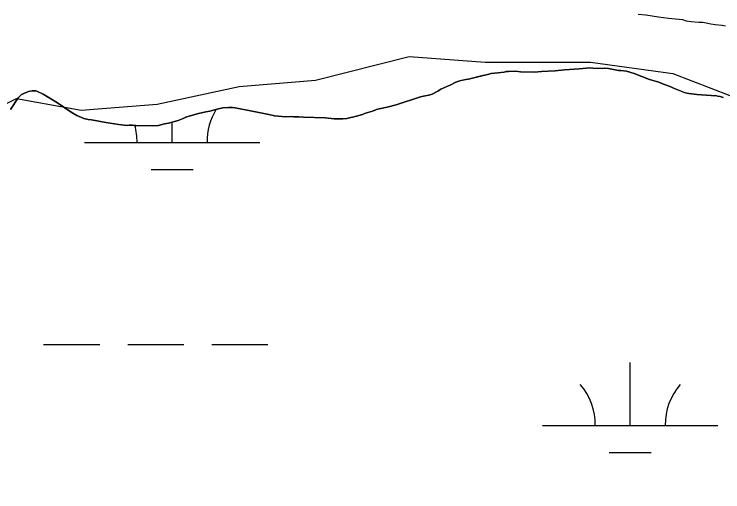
# Model space of a CAD drawing. Extents: x 3279314 to 3317160, y 734079 to 759431.
# Drawn here: x 3303655.3 to 3304059.8, y 756771.6 to 757044.5 of the extents above; entities that cross this region are included whole.
import ezdxf

# ---------------------------------------------------------------- set-up
doc = ezdxf.new("R2010")
doc.units = 0
for name, color, linetype in [('V-RIVR-EDGE', 7, 'Continuous'), ('V-SITE-VEGE', 7, 'Continuous'), ('V-TOPO-SHOR', 7, 'Continuous'), ('V-WETL-SWMP', 7, 'Continuous')]:
    doc.layers.add(name, color=color, linetype=linetype)

msp = doc.modelspace()

# ---------------------------------------------------------------- linework, layer by layer
at = {"layer": 'V-RIVR-EDGE'}
msp.add_spline([(3303998.95, 754506.87), (3303989.77, 754521.34), (3303978.34, 754531.32), (3303965.43, 754546.04), (3303953.53, 754564.5), (3303933.92, 754589.94), (3303926.24, 754604.65), (3303910.12, 754628.84), (3303890.77, 754660.26), (3303871.42, 754688.19), (3303840.15, 754728.6), (3303812.37, 754770.5), (3303795.5, 754793.94), (3303781.59, 754806.43), (3303767.17, 754816.92), (3303755.24, 754825.41), (3303748.3, 754835.39), (3303748.34, 754852.32), (3303743.88, 754863.29), (3303713.08, 754891.25), (3303687.75, 754915.21), (3303664.91, 754944.65), (3303641.58, 754971.59), (3303636.63, 754985.55), (3303631.69, 754999.5), (3303610.34, 755026.44), (3303587.49, 755047.91), (3303571.62, 755073.85), (3303544.82, 755111.76), (3303527.48, 755147.15), (3303499.73, 755199.51), (3303482.85, 755221.46), (3303460.51, 755247.9), (3303426.27, 755297.29), (3303396.97, 755329.72), (3303386.04, 755336.72), (3303375.58, 755336.75), (3303371.61, 755341.24), (3303369.14, 755349.21), (3303361.73, 755372.63), (3303353.31, 755394.57), (3303341.41, 755413.02), (3303327.99, 755425), (3303308.11, 755437.5), (3303291.73, 755460.45), (3303274.36, 755484.89), (3303267.93, 755499.35), (3303257.01, 755514.31), (3303246.58, 755524.79), (3303231.66, 755534.29), (3303226.7, 755540.78), (3303225.74, 755557.21), (3303214.83, 755574.17), (3303191.49, 755598.13), (3303182.54, 755603.63), (3303170.6, 755607.64), (3303167.62, 755612.13), (3303163.65, 755618.61), (3303159.72, 755637.54), (3303139.85, 755660), (3303125.95, 755674.48), (3303118.5, 755683.95), (3303111.56, 755695.42), (3303097.64, 755706.91), (3303080.78, 755731.85), (3303061.4, 755750.82), (3303040.04, 755771.29), (3303029.63, 755788.25), (3303016.75, 755815.17), (3303001.89, 755849.06), (3302980.09, 755893.43), (3302974.16, 755912.37), (3302953.33, 755943.79), (3302938.44, 755965.74), (3302935.98, 755978.19), (3302927.07, 755998.13), (3302904.24, 756028.57), (3302887.38, 756055), (3302879.45, 756071.95), (3302877.99, 756083.9), (3302878.54, 756106.31), (3302876.08, 756118.27), (3302862.21, 756149.67), (3302845.83, 756169.63), (3302822.97, 756188.61), (3302814.02, 756193.61), (3302801.08, 756194.64), (3302788.63, 756195.17), (3302782.17, 756198.67), (3302778.2, 756204.15), (3302777.22, 756214.12), (3302768.29, 756227.08), (3302754.88, 756241.56), (3302745.94, 756250.05), (3302731.05, 756268.51), (3302708.21, 756293.96), (3302697.77, 756301.95), (3302684.86, 756317.42), (3302661.04, 756350.84), (3302637.74, 756390.73), (3302617.9, 756423.15), (3302584.17, 756476.51), (3302564.34, 756511.92), (3302541.52, 756546.83), (3302524.17, 756578.24), (3302510.28, 756600.19), (3302479.52, 756643.09), (3302453.19, 756670.54), (3302439.8, 756689), (3302431.37, 756703.46), (3302405.05, 756734.89), (3302380.25, 756771.8), (3302359.4, 756800.24), (3302351.97, 756815.19), (3302323.69, 756854.6), (3302288.97, 756909.96), (3302249.26, 756961.84), (3302236.35, 756976.81), (3302225.45, 756997.75), (3302210.05, 757013.73), (3302196.65, 757031.19), (3302186.24, 757051.63), (3302167.38, 757076.08), (3302143.55, 757105.02), (3302115.24, 757134.46), (3302091.9, 757161.41), (3302068.07, 757189.85), (3302041.76, 757220.29), (3302022.91, 757249.22), (3302008.03, 757276.15), (3302002.57, 757283.13), (3301996.11, 757286.13), (3301989.16, 757297.6), (3301980.73, 757308.08), (3301970.29, 757317.57), (3301966.32, 757322.56), (3301955.93, 757348.48), (3301949.74, 757363.68), (3301940.55, 757373.16), (3301927.14, 757384.9), (3301925.65, 757389.14), (3301927.43, 757401.83), (3301925.46, 757411.54), (3301921.01, 757426.24), (3301919.54, 757434.21), (3301918.81, 757440.44), (3301914.84, 757445.43), (3301903.41, 757456.41), (3301896.47, 757469.38)], degree=3, dxfattribs=at)
at = {"layer": 'V-SITE-VEGE'}
for points in [[(3303653.17, 756989.95), (3303657.62, 756996.79), (3303659.59, 756998.67), (3303663.47, 757000.35), (3303665.55, 757000.74), (3303667.62, 757000.69), (3303668.65, 757000.37), (3303671.86, 756998.82), (3303680.02, 756993.89), (3303687.87, 756988.53), (3303691.08, 756986.68), (3303695.18, 756984.96), (3303697.53, 756984.31), (3303699.44, 756984.12), (3303704.6, 756983.25), (3303707.68, 756982.59), (3303715.04, 756981.38), (3303718.14, 756981.01), (3303719.77, 756980.97), (3303720.95, 756981.09), (3303722.87, 756981.04), (3303724.79, 756980.85), (3303734.54, 756980.62), (3303737.8, 756980.83), (3303741.07, 756981.79), (3303743.45, 756982.32), (3303748.95, 756983.82), (3303751.79, 756984.93), (3303753.28, 756985.64), (3303755.81, 756986.46), (3303760.58, 756987.83), (3303764.74, 756988.76), (3303766.96, 756989.15), (3303770.39, 756990.1), (3303772.02, 756990.36), (3303774.4, 756991.04), (3303777.66, 756991.26), (3303779.87, 756991.21), (3303781.49, 756991.02), (3303784.29, 756990.36), (3303788.41, 756989.67), (3303800.77, 756987.16), (3303804, 756986.34), (3303808.13, 756985.95), (3303810.05, 756985.9), (3303813.9, 756986.11), (3303814.93, 756985.93), (3303817.88, 756985.86), (3303820.39, 756985.66), (3303832.8, 756985.36), (3303837.96, 756984.79), (3303842.98, 756984.67), (3303845.2, 756984.91), (3303850.7, 756986.26), (3303854.12, 756987.21), (3303855.92, 756987.91), (3303859.79, 756989), (3303862.17, 756989.98), (3303863.66, 756990.39), (3303868.26, 756991.31), (3303873.32, 756992.67), (3303887.33, 756997.36), (3303890, 756997.88), (3303891.93, 756998.13), (3303894.02, 756998.82), (3303897.16, 757000.52), (3303898.96, 757001.66), (3303902.25, 757003.21), (3303904.19, 757003.9), (3303907.48, 757005.59), (3303909.72, 757006.43), (3303913.14, 757007.23), (3303914.62, 757007.35), (3303922.95, 757009.51), (3303923.98, 757009.63), (3303926.36, 757010.17), (3303927.7, 757010.58), (3303931.41, 757010.94), (3303935.11, 757011.44), (3303936.16, 757011.71), (3303937.49, 757011.82), (3303941.48, 757011.88), (3303944.28, 757011.52), (3303952.26, 757011.32)], [(3303952.26, 757011.32), (3303956.4, 757011.67), (3303964.1, 757012.07), (3303969.44, 757012.69), (3303977.87, 757013.22), (3303983.95, 757013.82), (3303985.57, 757013.63), (3303991.04, 757013.5), (3303992.52, 757013.61), (3303994.58, 757013.41), (3304000.32, 757012.39), (3304001.65, 757012.36), (3304004.89, 757011.84), (3304009.15, 757010.55), (3304018.08, 757007.08), (3304021.9, 757006.11), (3304023.37, 757005.63), (3304026, 757004.53), (3304029.22, 757003.42), (3304032.73, 757001.86), (3304038.45, 756999.65), (3304040.36, 756999.16), (3304045.07, 756998.61), (3304053.19, 756997.97), (3304055.11, 756997.92), (3304055.85, 756998.05), (3304056.73, 756997.74), (3304058.35, 756997.4), (3304059.96, 756996.92)]]:
    msp.add_lwpolyline(points, dxfattribs=at)
at = {"layer": 'V-TOPO-SHOR'}
msp.add_lwpolyline([(3303616.63, 756976.12), (3303656.71, 756996.28), (3303693.51, 756989.68), (3303736.98, 756993.13), (3303783.77, 757003.27), (3303827.24, 757006.72), (3303880.71, 757020.22), (3303924.19, 757016.98), (3303984.39, 757017.12), (3304031.22, 757010.54), (3304074.74, 756993.92), (3304148.34, 756980.72), (3304161.74, 756970.72), (3304161.76, 756964.03), (3304135.06, 756937.21), (3304121.77, 756903.74), (3304121.79, 756893.71), (3304125.19, 756870.31), (3304135.29, 756840.23), (3304142.04, 756816.84), (3304155.48, 756786.77), (3304175.62, 756756.72)], dxfattribs=at)
at = {"layer": 'V-WETL-SWMP'}
for p, q in [((3304011.43, 757044.49), (3304015.86, 757044.09)), ((3304011.43, 757044.49), (3304015.86, 757044.09)), ((3304015.86, 757044.09), (3304023.07, 757042.89)), ((3304015.86, 757044.09), (3304023.07, 757042.89)), ((3304023.07, 757042.89), (3304028.82, 757042.16)), ((3304023.07, 757042.89), (3304028.82, 757042.16)), ((3304028.82, 757042.16), (3304030.74, 757042.11)), ((3304028.82, 757042.16), (3304030.74, 757042.11)), ((3304030.74, 757042.11), (3304034.87, 757041.72)), ((3304030.74, 757042.11), (3304034.87, 757041.72)), ((3304034.87, 757041.72), (3304036.78, 757041.37)), ((3304034.87, 757041.72), (3304036.78, 757041.37)), ((3304036.78, 757041.37), (3304038.98, 757040.73)), ((3304036.78, 757041.37), (3304038.98, 757040.73)), ((3304038.98, 757040.73), (3304041.78, 757040.37)), ((3304038.98, 757040.73), (3304041.78, 757040.37)), ((3304041.78, 757040.37), (3304046.21, 757039.97)), ((3304041.78, 757040.37), (3304046.21, 757039.97)), ((3304046.21, 757039.97), (3304048.42, 757039.91)), ((3304046.21, 757039.97), (3304048.42, 757039.91)), ((3304048.42, 757039.91), (3304051.22, 757039.4)), ((3304048.42, 757039.91), (3304051.22, 757039.4)), ((3304051.22, 757039.4), (3304052.98, 757038.92)), ((3304051.22, 757039.4), (3304052.98, 757038.92)), ((3304052.98, 757038.92), (3304055.49, 757038.56)), ((3304052.98, 757038.92), (3304055.49, 757038.56)), ((3304055.49, 757038.56), (3304059.47, 757038.17)), ((3304055.49, 757038.56), (3304059.47, 757038.17)), ((3304059.47, 757038.17), (3304061.38, 757037.83)), ((3304059.47, 757038.17), (3304061.38, 757037.83)), ((3303926.36, 757010.17), (3303923.98, 757009.63)), ((3303926.36, 757010.17), (3303923.98, 757009.63)), ((3303927.7, 757010.58), (3303926.36, 757010.17)), ((3303927.7, 757010.58), (3303926.36, 757010.17)), ((3303931.4, 757010.94), (3303927.7, 757010.58)), ((3303931.4, 757010.94), (3303927.7, 757010.58)), ((3303935.11, 757011.44), (3303931.4, 757010.94)), ((3303935.11, 757011.44), (3303931.4, 757010.94)), ((3303936.15, 757011.71), (3303935.11, 757011.44)), ((3303936.15, 757011.71), (3303935.11, 757011.44)), ((3303937.49, 757011.82), (3303936.15, 757011.71)), ((3303937.49, 757011.82), (3303936.15, 757011.71)), ((3303941.48, 757011.88), (3303937.49, 757011.82)), ((3303941.48, 757011.88), (3303937.49, 757011.82)), ((3303944.28, 757011.51), (3303941.48, 757011.88)), ((3303944.28, 757011.51), (3303941.48, 757011.88)), ((3303952.25, 757011.32), (3303944.28, 757011.51)), ((3303952.25, 757011.32), (3303944.28, 757011.51)), ((3303956.4, 757011.67), (3303952.25, 757011.32)), ((3303956.4, 757011.67), (3303952.25, 757011.32)), ((3303964.1, 757012.07), (3303956.4, 757011.67)), ((3303964.1, 757012.07), (3303956.4, 757011.67)), ((3303969.43, 757012.69), (3303964.1, 757012.07)), ((3303969.43, 757012.69), (3303964.1, 757012.07)), ((3303977.87, 757013.22), (3303969.43, 757012.69)), ((3303977.87, 757013.22), (3303969.43, 757012.69)), ((3303983.94, 757013.82), (3303977.87, 757013.22)), ((3303983.94, 757013.82), (3303977.87, 757013.22)), ((3303985.57, 757013.63), (3303983.94, 757013.82)), ((3303985.57, 757013.63), (3303983.94, 757013.82)), ((3303991.03, 757013.5), (3303985.57, 757013.63)), ((3303991.03, 757013.5), (3303985.57, 757013.63)), ((3303992.51, 757013.61), (3303991.03, 757013.5)), ((3303992.51, 757013.61), (3303991.03, 757013.5)), ((3303994.58, 757013.41), (3303992.51, 757013.61)), ((3303994.58, 757013.41), (3303992.51, 757013.61)), ((3304000.32, 757012.39), (3303994.58, 757013.41)), ((3304000.32, 757012.39), (3303994.58, 757013.41)), ((3304001.65, 757012.36), (3304000.32, 757012.39)), ((3304001.65, 757012.36), (3304000.32, 757012.39)), ((3304004.89, 757011.84), (3304001.65, 757012.36)), ((3304004.89, 757011.84), (3304001.65, 757012.36)), ((3304009.14, 757010.55), (3304004.89, 757011.84)), ((3304009.14, 757010.55), (3304004.89, 757011.84)), ((3304018.08, 757007.09), (3304009.14, 757010.55)), ((3304018.08, 757007.09), (3304009.14, 757010.55)), ((3303909.72, 757006.43), (3303907.48, 757005.6)), ((3303909.72, 757006.43), (3303907.48, 757005.6)), ((3303913.13, 757007.23), (3303909.72, 757006.43)), ((3303913.13, 757007.23), (3303909.72, 757006.43)), ((3303914.62, 757007.35), (3303913.13, 757007.23)), ((3303914.62, 757007.35), (3303913.13, 757007.23)), ((3303922.94, 757009.51), (3303914.62, 757007.35)), ((3303922.94, 757009.51), (3303914.62, 757007.35)), ((3303923.98, 757009.63), (3303922.94, 757009.51)), ((3303923.98, 757009.63), (3303922.94, 757009.51)), ((3304021.9, 757006.11), (3304018.08, 757007.09)), ((3304021.9, 757006.11), (3304018.08, 757007.09)), ((3304023.36, 757005.63), (3304021.9, 757006.11)), ((3304023.36, 757005.63), (3304021.9, 757006.11)), ((3303902.25, 757003.21), (3303898.96, 757001.66)), ((3303902.25, 757003.21), (3303898.96, 757001.66)), ((3303904.19, 757003.9), (3303902.25, 757003.21)), ((3303904.19, 757003.9), (3303902.25, 757003.21)), ((3303907.48, 757005.6), (3303904.19, 757003.9)), ((3303907.48, 757005.6), (3303904.19, 757003.9)), ((3304026, 757004.53), (3304023.36, 757005.63)), ((3304026, 757004.53), (3304023.36, 757005.63)), ((3304029.22, 757003.42), (3304026, 757004.53)), ((3304029.22, 757003.42), (3304026, 757004.53)), ((3304032.73, 757001.86), (3304029.22, 757003.42)), ((3304032.73, 757001.86), (3304029.22, 757003.42)), ((3303659.58, 756998.67), (3303657.62, 756996.79)), ((3303659.58, 756998.67), (3303657.62, 756996.79)), ((3303663.47, 757000.35), (3303659.58, 756998.67)), ((3303663.47, 757000.35), (3303659.58, 756998.67)), ((3303665.55, 757000.74), (3303663.47, 757000.35)), ((3303665.55, 757000.74), (3303663.47, 757000.35)), ((3303667.61, 757000.69), (3303665.55, 757000.74)), ((3303667.61, 757000.69), (3303665.55, 757000.74)), ((3303668.64, 757000.37), (3303667.61, 757000.69)), ((3303668.64, 757000.37), (3303667.61, 757000.69)), ((3303671.86, 756998.82), (3303668.64, 757000.37)), ((3303671.86, 756998.82), (3303668.64, 757000.37)), ((3303680.02, 756993.89), (3303671.86, 756998.82)), ((3303680.02, 756993.89), (3303671.86, 756998.82)), ((3303891.93, 756998.13), (3303890, 756997.88)), ((3303891.93, 756998.13), (3303890, 756997.88)), ((3303894.01, 756998.82), (3303891.93, 756998.13)), ((3303894.01, 756998.82), (3303891.93, 756998.13)), ((3303897.16, 757000.52), (3303894.01, 756998.82)), ((3303897.16, 757000.52), (3303894.01, 756998.82)), ((3303898.96, 757001.66), (3303897.16, 757000.52)), ((3303898.96, 757001.66), (3303897.16, 757000.52)), ((3304035.51, 757000.76), (3304032.73, 757001.86)), ((3304035.51, 757000.76), (3304032.73, 757001.86)), ((3304038.44, 756999.65), (3304035.51, 757000.76)), ((3304038.44, 756999.65), (3304035.51, 757000.76)), ((3304040.35, 756999.16), (3304038.44, 756999.65)), ((3304040.35, 756999.16), (3304038.44, 756999.65)), ((3304045.07, 756998.61), (3304040.35, 756999.16)), ((3304045.07, 756998.61), (3304040.35, 756999.16)), ((3304053.18, 756997.97), (3304045.07, 756998.61)), ((3304053.18, 756997.97), (3304045.07, 756998.61)), ((3304055.1, 756997.92), (3304053.18, 756997.97)), ((3304055.1, 756997.92), (3304053.18, 756997.97)), ((3304055.85, 756998.05), (3304055.1, 756997.92)), ((3304055.85, 756998.05), (3304055.1, 756997.92)), ((3304056.73, 756997.74), (3304055.85, 756998.05)), ((3304056.73, 756997.74), (3304055.85, 756998.05)), ((3303657.62, 756996.79), (3303653.17, 756989.95)), ((3303657.62, 756996.79), (3303653.17, 756989.95)), ((3303687.87, 756988.53), (3303680.02, 756993.89)), ((3303687.87, 756988.53), (3303680.02, 756993.89)), ((3303887.33, 756997.36), (3303873.32, 756992.67)), ((3303887.33, 756997.36), (3303873.32, 756992.67)), ((3303890, 756997.88), (3303887.33, 756997.36)), ((3303890, 756997.88), (3303887.33, 756997.36)), ((3304058.34, 756997.4), (3304056.73, 756997.74)), ((3304058.34, 756997.4), (3304056.73, 756997.74)), ((3304059.96, 756996.92), (3304058.34, 756997.4)), ((3304059.96, 756996.92), (3304058.34, 756997.4)), ((3303770.38, 756990.1), (3303766.96, 756989.15)), ((3303770.38, 756990.1), (3303766.96, 756989.15)), ((3303772.02, 756990.36), (3303770.38, 756990.1)), ((3303772.02, 756990.36), (3303770.38, 756990.1)), ((3303774.4, 756991.04), (3303772.02, 756990.36)), ((3303774.4, 756991.04), (3303772.02, 756990.36)), ((3303777.65, 756991.26), (3303774.4, 756991.04)), ((3303777.65, 756991.26), (3303774.4, 756991.04)), ((3303779.87, 756991.21), (3303777.65, 756991.26)), ((3303779.87, 756991.21), (3303777.65, 756991.26)), ((3303781.49, 756991.02), (3303779.87, 756991.21)), ((3303781.49, 756991.02), (3303779.87, 756991.21)), ((3303784.28, 756990.36), (3303781.49, 756991.02)), ((3303784.28, 756990.36), (3303781.49, 756991.02)), ((3303788.41, 756989.67), (3303784.28, 756990.36)), ((3303788.41, 756989.67), (3303784.28, 756990.36)), ((3303862.17, 756989.98), (3303859.78, 756989)), ((3303862.17, 756989.98), (3303859.78, 756989)), ((3303863.66, 756990.39), (3303862.17, 756989.98)), ((3303863.66, 756990.39), (3303862.17, 756989.98)), ((3303868.26, 756991.31), (3303863.66, 756990.39)), ((3303868.26, 756991.31), (3303863.66, 756990.39)), ((3303873.32, 756992.67), (3303868.26, 756991.31)), ((3303873.32, 756992.67), (3303868.26, 756991.31)), ((3303691.08, 756986.68), (3303687.87, 756988.53)), ((3303691.08, 756986.68), (3303687.87, 756988.53)), ((3303695.17, 756984.96), (3303691.08, 756986.68)), ((3303695.17, 756984.96), (3303691.08, 756986.68)), ((3303755.81, 756986.46), (3303753.28, 756985.64)), ((3303755.81, 756986.46), (3303753.28, 756985.64)), ((3303760.57, 756987.83), (3303755.81, 756986.46)), ((3303760.57, 756987.83), (3303755.81, 756986.46)), ((3303764.74, 756988.76), (3303760.57, 756987.83)), ((3303764.74, 756988.76), (3303760.57, 756987.83)), ((3303766.96, 756989.15), (3303764.74, 756988.76)), ((3303766.96, 756989.15), (3303764.74, 756988.76)), ((3303800.76, 756987.16), (3303788.41, 756989.67)), ((3303800.76, 756987.16), (3303788.41, 756989.67)), ((3303803.99, 756986.34), (3303800.76, 756987.16)), ((3303803.99, 756986.34), (3303800.76, 756987.16)), ((3303808.12, 756985.95), (3303803.99, 756986.34)), ((3303808.12, 756985.95), (3303803.99, 756986.34)), ((3303810.04, 756985.9), (3303808.12, 756985.95)), ((3303810.04, 756985.9), (3303808.12, 756985.95)), ((3303813.89, 756986.11), (3303810.04, 756985.9)), ((3303813.89, 756986.11), (3303810.04, 756985.9)), ((3303814.92, 756985.93), (3303813.89, 756986.11)), ((3303814.92, 756985.93), (3303813.89, 756986.11)), ((3303817.88, 756985.86), (3303814.92, 756985.93)), ((3303817.88, 756985.86), (3303814.92, 756985.93)), ((3303820.39, 756985.66), (3303817.88, 756985.86)), ((3303820.39, 756985.66), (3303817.88, 756985.86)), ((3303850.7, 756986.26), (3303845.2, 756984.91)), ((3303850.7, 756986.26), (3303845.2, 756984.91)), ((3303854.12, 756987.21), (3303850.7, 756986.26)), ((3303854.12, 756987.21), (3303850.7, 756986.26)), ((3303855.91, 756987.91), (3303854.12, 756987.21)), ((3303855.91, 756987.91), (3303854.12, 756987.21)), ((3303859.78, 756989), (3303855.91, 756987.91)), ((3303859.78, 756989), (3303855.91, 756987.91)), ((3303697.52, 756984.31), (3303695.17, 756984.96)), ((3303697.52, 756984.31), (3303695.17, 756984.96)), ((3303699.44, 756984.12), (3303697.52, 756984.31)), ((3303699.44, 756984.12), (3303697.52, 756984.31)), ((3303704.59, 756983.25), (3303699.44, 756984.12)), ((3303704.59, 756983.25), (3303699.44, 756984.12)), ((3303707.68, 756982.59), (3303704.59, 756983.25)), ((3303707.68, 756982.59), (3303704.59, 756983.25)), ((3303715.04, 756981.38), (3303707.68, 756982.59)), ((3303715.04, 756981.38), (3303707.68, 756982.59)), ((3303741.07, 756981.79), (3303737.79, 756980.83)), ((3303741.07, 756981.79), (3303737.79, 756980.83)), ((3303743.44, 756982.32), (3303741.07, 756981.79)), ((3303743.44, 756982.32), (3303741.07, 756981.79)), ((3303748.95, 756983.82), (3303743.44, 756982.32)), ((3303748.95, 756983.82), (3303743.44, 756982.32)), ((3303745.48, 756971.25), (3303745.47, 756982.88)), ((3303751.78, 756984.93), (3303748.95, 756983.82)), ((3303751.78, 756984.93), (3303748.95, 756983.82)), ((3303753.28, 756985.64), (3303751.78, 756984.93)), ((3303753.28, 756985.64), (3303751.78, 756984.93)), ((3303832.79, 756985.36), (3303820.39, 756985.66)), ((3303832.79, 756985.36), (3303820.39, 756985.66)), ((3303837.95, 756984.79), (3303832.79, 756985.36)), ((3303837.95, 756984.79), (3303832.79, 756985.36)), ((3303842.98, 756984.67), (3303837.95, 756984.79)), ((3303842.98, 756984.67), (3303837.95, 756984.79)), ((3303845.2, 756984.91), (3303842.98, 756984.67)), ((3303845.2, 756984.91), (3303842.98, 756984.67)), ((3303718.14, 756981.01), (3303715.04, 756981.38)), ((3303718.14, 756981.01), (3303715.04, 756981.38)), ((3303719.76, 756980.97), (3303718.14, 756981.01)), ((3303719.76, 756980.97), (3303718.14, 756981.01)), ((3303720.95, 756981.09), (3303719.76, 756980.97)), ((3303720.95, 756981.09), (3303719.76, 756980.97)), ((3303722.87, 756981.04), (3303720.95, 756981.09)), ((3303722.87, 756981.04), (3303720.95, 756981.09)), ((3303724.79, 756980.85), (3303722.87, 756981.04)), ((3303724.79, 756980.85), (3303722.87, 756981.04)), ((3303734.54, 756980.62), (3303724.79, 756980.85)), ((3303734.54, 756980.62), (3303724.79, 756980.85)), ((3303737.79, 756980.83), (3303734.54, 756980.62)), ((3303737.79, 756980.83), (3303734.54, 756980.62)), ((3303695.48, 756971.22), (3303795.48, 756971.27)), ((3303733.49, 756955.81), (3303757.49, 756955.82)), ((3303672.13, 756855.78), (3303704.13, 756855.79)), ((3303720.13, 756855.8), (3303752.13, 756855.82)), ((3303768.13, 756855.82), (3303800.13, 756855.84)), ((3304007, 756809.52), (3304006.98, 756845.52)), ((3303957, 756809.49), (3304057, 756809.54)), ((3303995.01, 756794.08), (3304019.01, 756794.09))]:
    msp.add_line(p, q, dxfattribs=at)
for centre, start, end in [((3303800.72, 756971.75), 148.5317, 180.801), ((3303690.24, 756971.69), 359.2573, 15.149), ((3303951.75, 756809.96), 359.2573, 40.801), ((3304062.24, 756810.02), 139.2573, 180.801)]:
    msp.add_arc(centre, 35.25, start, end, dxfattribs=at)

doc.saveas('drawing.dxf')
